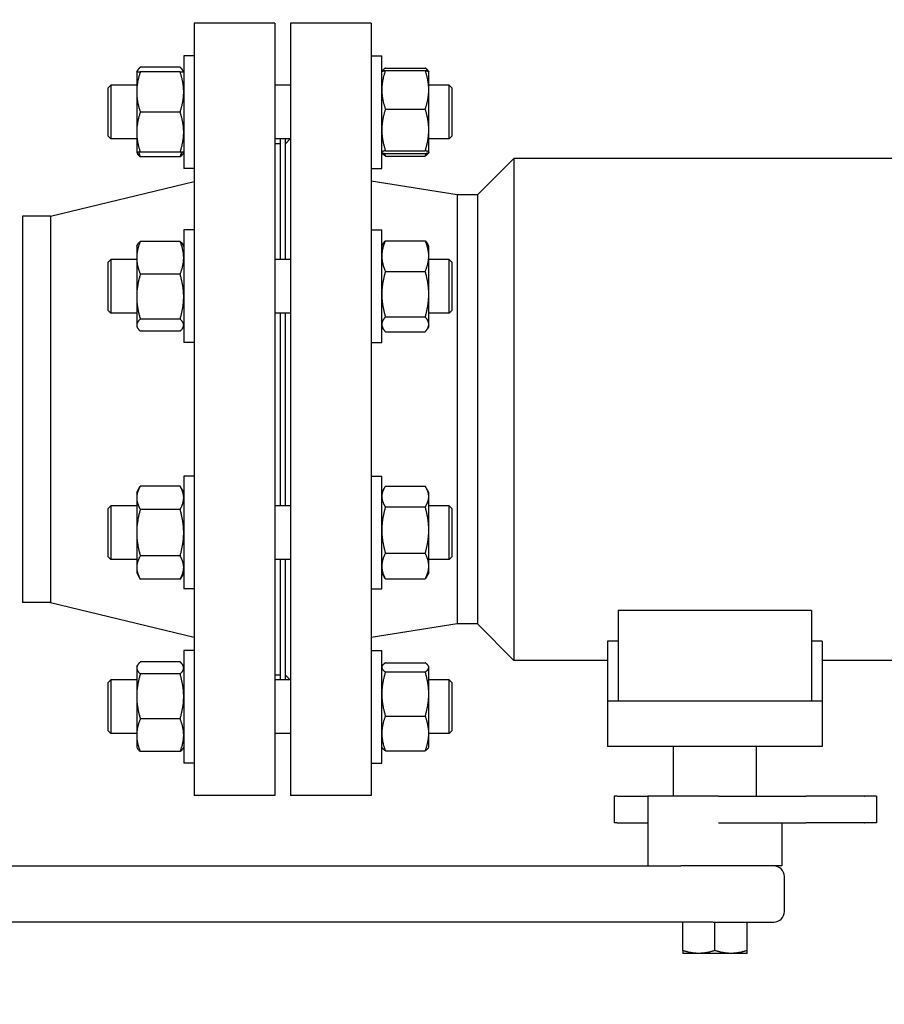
# Model space of a CAD drawing. Header units: inches. Extents: x 5 to 1128, y -85 to 748.
# Tile 308 of 656: x 346 to 356, y 580 to 591. Entities that reach past the tile are written whole.
import ezdxf

# ---------------------------------------------------------------- set-up
doc = ezdxf.new("R2010")
doc.units = ezdxf.units.IN
doc.header["$LTSCALE"] = 32
doc.header["$MEASUREMENT"] = 0
doc.layers.add('Dimension (ANSI)', color=7, linetype='Continuous', lineweight=25)
doc.layers.add('Visible (ANSI)', color=7, linetype='Continuous', lineweight=30)
doc.styles.add('Note Text (ANSI)', font='tahoma.ttf')
doc.dimstyles.new('SB Fraction-16 (ANSI)', dxfattribs={"dimscale": 32, "dimtxt": 0.125, "dimasz": 0.098425, "dimexe": 0.125, "dimexo": 0.0625, "dimgap": 0.031496, "dimtad": 0, "dimtih": 1, "dimtoh": 1, "dimdec": 4, "dimrnd": 1e-08, "dimzin": 0, "dimdsep": 46, "dimlunit": 5, "dimtxsty": 'Note Text (ANSI)', "dimcen": 0.09, "dimdle": 0.393701, "dimclrd": 256, "dimclre": 256, "dimclrt": 256, "dimadec": 0, "dimazin": 3, "dimtfac": 0.96, "dimtofl": 0, "dimtmove": 0, "dimatfit": 3, "dimfxl": 1, "dimfrac": 2, "dimtolj": 1, "dimtzin": 12, "dimlwd": -1, "dimlwe": -1, "dimarcsym": 0})

# ---------------------------------------------------------------- blocks, each defined once
blk = doc.blocks.new('*D19')
at = {"layer": 'Defpoints', "color": 0, "transparency": 16777216}
for p in [(455.781, 700.44), (292.001, 552.44), (455.781, 552.44)]:
    blk.add_point(p, dxfattribs=at)
at = {"layer": 'Dimension (ANSI)', "transparency": 16777216}
for p, q in [((453.781, 700.44), (288.001, 700.44)), ((292.001, 697.29), (292.001, 636.039)), ((292.001, 555.589), (292.001, 629.841)), ((453.781, 552.44), (288.001, 552.44))]:
    blk.add_line(p, q, dxfattribs=at)
for points in [[(291.476, 697.29), (292.526, 697.29), (292.001, 700.44)], [(291.476, 555.589), (292.526, 555.589), (292.001, 552.44)]]:
    blk.add_solid(points, dxfattribs=at)
at = {"layer": 'Dimension (ANSI)', "transparency": 16777216, "insert": (287.899, 635.031), "char_height": 4, "attachment_point": 1, "style": 'Note Text (ANSI)'}
blk.add_mtext('\\A1;148', dxfattribs=at)

msp = doc.modelspace()

# ---------------------------------------------------------------- linework, layer by layer
at = {"layer": 'Visible (ANSI)'}
for p, q in [((348.21813, 591.12728), (348.21813, 582.12728)), ((349.15813, 591.12728), (348.21813, 591.12728)), ((349.15813, 591.12728), (349.15813, 582.12728)), ((349.34063, 591.12728), (349.34063, 582.12728)), ((350.28063, 591.12728), (349.34063, 591.12728)), ((350.28063, 591.12728), (350.28063, 582.12728)), ((348.09613, 590.74808), (348.09613, 589.43558)), ((348.21813, 590.74808), (348.09613, 590.74808)), ((350.28063, 590.74853), (350.40263, 590.74853)), ((350.40263, 589.43603), (350.40263, 590.74853)), ((348.05427, 590.61465), (347.591, 590.61465)), ((350.4445, 590.60515), (350.90777, 590.60515)), ((347.54913, 590.56058), (347.55868, 590.57711)), ((347.54913, 590.56058), (347.54913, 590.3262)), ((348.05427, 590.56058), (347.591, 590.56058)), ((348.09613, 590.56058), (348.08659, 590.57711)), ((350.40263, 590.56103), (350.40316, 590.56195)), ((350.40373, 590.56275), (350.4081, 590.57032)), ((350.4445, 590.57702), (350.90777, 590.57702)), ((350.94854, 590.56275), (350.94417, 590.57032)), ((350.94963, 590.56103), (350.9491, 590.56195)), ((350.94963, 590.35156), (350.94963, 590.56103)), ((347.21813, 590.37303), (347.24943, 590.40433)), ((347.21813, 589.81063), (347.21813, 590.37303)), ((347.24943, 590.40433), (347.24943, 589.77933)), ((347.54913, 590.40433), (347.24943, 590.40433)), ((349.34063, 590.40433), (349.15813, 590.40433)), ((351.18683, 590.40433), (350.94963, 590.40433)), ((351.18683, 589.77933), (351.18683, 590.40433)), ((351.21813, 590.37303), (351.18683, 590.40433)), ((351.21813, 590.37303), (351.21813, 589.81063)), ((347.54913, 590.3262), (347.54913, 589.85745)), ((350.94963, 589.88372), (350.94963, 590.35156)), ((348.05427, 590.09183), (347.591, 590.09183)), ((350.4445, 590.12609), (350.90777, 590.12609)), ((347.21813, 589.81063), (347.24943, 589.77933)), ((347.54913, 589.85745), (347.54913, 589.62308)), ((350.94963, 589.62445), (350.94963, 589.88372)), ((351.21813, 589.81063), (351.18683, 589.77933)), ((347.54913, 589.77933), (347.24943, 589.77933)), ((349.34063, 589.77933), (349.15813, 589.77933)), ((349.21813, 589.72228), (349.15813, 589.72228)), ((349.21813, 589.77933), (349.21813, 588.37484)), ((349.28063, 588.37484), (349.28063, 589.77933)), ((349.28063, 589.72228), (349.33768, 589.77933)), ((351.18683, 589.77933), (350.94963, 589.77933)), ((347.54913, 589.62308), (347.55868, 589.60654)), ((348.05427, 589.62308), (347.591, 589.62308)), ((348.05427, 589.56901), (347.591, 589.56901)), ((348.09613, 589.62308), (348.08659, 589.60654)), ((350.40263, 589.62353), (350.40316, 589.62261)), ((350.40263, 589.62335), (350.4081, 589.61389)), ((350.4445, 589.64135), (350.90777, 589.64135)), ((350.4445, 589.60754), (350.90777, 589.60754)), ((350.4445, 589.57905), (350.90777, 589.57905)), ((350.94963, 589.62335), (350.94417, 589.61389)), ((350.94963, 589.62353), (350.9491, 589.62261)), ((350.94963, 589.62353), (350.94963, 589.62445)), ((350.94963, 589.62335), (350.94963, 589.62353)), ((351.51663, 589.12728), (351.94063, 589.55128)), ((351.94063, 589.55128), (351.94063, 583.70328)), ((357.15863, 589.55128), (351.94063, 589.55128)), ((348.21813, 589.43558), (348.09613, 589.43558)), ((350.28063, 589.43603), (350.40263, 589.43603)), ((346.5448, 588.87728), (348.21813, 589.28228)), ((351.28063, 589.12728), (350.28063, 589.28566)), ((351.28063, 589.12728), (351.28063, 584.12728)), ((351.51663, 589.12728), (351.28063, 589.12728)), ((351.51663, 589.12728), (351.51663, 584.12728)), ((346.21813, 588.87728), (346.21813, 584.37728)), ((346.5448, 588.87728), (346.21813, 588.87728)), ((346.5448, 588.87728), (346.5448, 584.37728)), ((348.09613, 588.71859), (348.09613, 587.40609)), ((348.21813, 588.71859), (348.09613, 588.71859)), ((350.28063, 588.71896), (350.40263, 588.71896)), ((350.40263, 587.40646), (350.40263, 588.71896)), ((347.54913, 588.53109), (347.55868, 588.54763)), ((347.54913, 588.53109), (347.54913, 588.3938)), ((348.05427, 588.58517), (347.591, 588.58517)), ((348.09613, 588.53109), (348.08659, 588.54763)), ((350.40263, 588.53146), (350.41752, 588.55724)), ((350.4445, 588.59326), (350.90777, 588.59326)), ((350.94963, 588.53146), (350.93475, 588.55724)), ((350.94963, 588.41422), (350.94963, 588.53146)), ((350.94963, 587.96991), (350.94963, 588.41422)), ((347.21813, 588.34354), (347.24943, 588.37484)), ((347.21813, 587.78114), (347.21813, 588.34354)), ((347.24943, 588.37484), (347.24943, 587.74984)), ((347.54913, 588.37484), (347.24943, 588.37484)), ((347.54913, 588.3938), (347.54913, 587.94102)), ((349.34063, 588.37484), (349.15813, 588.37484)), ((351.18683, 588.37484), (350.94963, 588.37484)), ((351.18683, 587.74984), (351.18683, 588.37484)), ((351.21813, 588.34354), (351.18683, 588.37484)), ((351.21813, 588.34354), (351.21813, 587.78114)), ((348.05427, 588.20243), (347.591, 588.20243)), ((350.4445, 588.23518), (350.90777, 588.23518)), ((350.94963, 587.61839), (350.94963, 587.96991)), ((347.54913, 587.94102), (347.54913, 587.60956)), ((347.21813, 587.78114), (347.24943, 587.74984)), ((347.54913, 587.74984), (347.24943, 587.74984)), ((349.34063, 587.74984), (349.15813, 587.74984)), ((349.21813, 587.74984), (349.21813, 585.50472)), ((349.28063, 585.50472), (349.28063, 587.74984)), ((351.18683, 587.74984), (350.94963, 587.74984)), ((351.21813, 587.78114), (351.18683, 587.74984)), ((347.54913, 587.60956), (347.54913, 587.59359)), ((348.05427, 587.67961), (347.591, 587.67961)), ((350.4445, 587.70463), (350.90777, 587.70463)), ((350.94963, 587.59396), (350.94963, 587.61839)), ((347.54913, 587.59359), (347.55868, 587.57706)), ((348.05427, 587.53952), (347.591, 587.53952)), ((348.09613, 587.59359), (348.08659, 587.57706)), ((350.40263, 587.59396), (350.41752, 587.56818)), ((350.4445, 587.53215), (350.90777, 587.53215)), ((350.94963, 587.59396), (350.93475, 587.56818)), ((348.21813, 587.40609), (348.09613, 587.40609)), ((350.28063, 587.40646), (350.40263, 587.40646)), ((348.09613, 585.84847), (348.09613, 584.53597)), ((348.21813, 585.84847), (348.09613, 585.84847)), ((350.28063, 585.84853), (350.40263, 585.84853)), ((350.40263, 584.53603), (350.40263, 585.84853)), ((347.54913, 585.66097), (347.591, 585.73348)), ((347.54913, 585.66097), (347.54913, 585.59817)), ((348.05427, 585.73348), (347.591, 585.73348)), ((348.09613, 585.66097), (348.05427, 585.73348)), ((350.40263, 585.66103), (350.43419, 585.71569)), ((350.4445, 585.73249), (350.90777, 585.73249)), ((350.94963, 585.66103), (350.91807, 585.71569)), ((350.94963, 585.61208), (350.94963, 585.66103)), ((347.54913, 585.59817), (347.54913, 585.19222)), ((350.94963, 585.22156), (350.94963, 585.61208)), ((347.21813, 585.47342), (347.24943, 585.50472)), ((347.21813, 584.91102), (347.21813, 585.47342)), ((347.24943, 585.50472), (347.24943, 584.87972)), ((347.54913, 585.50472), (347.24943, 585.50472)), ((348.05427, 585.46285), (347.591, 585.46285)), ((349.34063, 585.50472), (349.15813, 585.50472)), ((350.4445, 585.49167), (350.90777, 585.49167)), ((351.18683, 585.50472), (350.94963, 585.50472)), ((351.18683, 584.87972), (351.18683, 585.50472)), ((351.21813, 585.47342), (351.18683, 585.50472)), ((351.21813, 585.47342), (351.21813, 584.91102)), ((350.94963, 584.80176), (350.94963, 585.22156)), ((347.54913, 585.19222), (347.54913, 584.78627)), ((347.21813, 584.91102), (347.24943, 584.87972)), ((347.54913, 584.87972), (347.24943, 584.87972)), ((348.05427, 584.92158), (347.591, 584.92158)), ((349.34063, 584.87972), (349.15813, 584.87972)), ((349.21813, 584.87972), (349.21813, 583.47523)), ((349.28063, 583.47523), (349.28063, 584.87972)), ((350.4445, 584.95146), (350.90777, 584.95146)), ((351.18683, 584.87972), (350.94963, 584.87972)), ((351.21813, 584.91102), (351.18683, 584.87972)), ((347.54913, 584.78627), (347.54913, 584.72347)), ((350.94963, 584.72353), (350.94963, 584.80176)), ((347.54913, 584.72347), (347.591, 584.65095)), ((348.05427, 584.65095), (347.591, 584.65095)), ((348.09613, 584.72347), (348.05427, 584.65095)), ((350.40263, 584.72353), (350.43419, 584.66887)), ((350.4445, 584.65207), (350.90777, 584.65207)), ((350.94963, 584.72353), (350.91807, 584.66887)), ((348.21813, 584.53597), (348.09613, 584.53597)), ((350.28063, 584.53603), (350.40263, 584.53603)), ((346.5448, 584.37728), (346.21813, 584.37728)), ((346.5448, 584.37728), (348.21813, 583.97228)), ((355.40563, 584.28479), (353.15563, 584.28479)), ((353.15563, 584.28479), (353.15563, 583.22928)), ((355.40563, 584.28479), (355.40563, 583.22928)), ((351.28063, 584.12728), (350.28063, 583.9689)), ((351.51663, 584.12728), (351.28063, 584.12728)), ((351.51663, 584.12728), (351.94063, 583.70328)), ((348.09613, 583.81898), (348.09613, 582.50648)), ((348.21813, 583.81898), (348.09613, 583.81898)), ((350.28063, 583.81871), (350.40263, 583.81871)), ((350.40263, 582.50621), (350.40263, 583.81871)), ((353.15563, 583.92836), (353.03063, 583.92836)), ((353.03063, 583.92836), (353.03063, 583.22928)), ((355.53063, 583.92836), (355.40563, 583.92836)), ((355.53063, 583.92836), (355.53063, 583.22928)), ((353.03063, 583.70328), (351.94063, 583.70328)), ((357.15863, 583.70328), (355.53063, 583.70328)), ((347.54913, 583.63148), (347.55868, 583.64802)), ((347.54913, 583.63148), (347.54913, 583.61551)), ((347.54913, 583.61551), (347.54913, 583.28405)), ((348.05427, 583.68555), (347.591, 583.68555)), ((348.09613, 583.63148), (348.08659, 583.64802)), ((350.40263, 583.63121), (350.4081, 583.64067)), ((350.4445, 583.67551), (350.90777, 583.67551)), ((350.94963, 583.63121), (350.94417, 583.64067)), ((350.94963, 583.62193), (350.94963, 583.63121)), ((350.94963, 583.31183), (350.94963, 583.62193)), ((347.21813, 583.44393), (347.24943, 583.47523)), ((347.24943, 583.47523), (347.24943, 582.85023)), ((347.54913, 583.47523), (347.24943, 583.47523)), ((348.05427, 583.54546), (347.591, 583.54546)), ((349.21813, 583.53228), (349.15813, 583.53228)), ((349.34063, 583.47523), (349.15813, 583.47523)), ((349.28063, 583.53228), (349.33768, 583.47523)), ((350.4445, 583.56835), (350.90777, 583.56835)), ((351.18683, 583.47523), (350.94963, 583.47523)), ((351.18683, 582.85023), (351.18683, 583.47523)), ((351.21813, 583.44393), (351.18683, 583.47523)), ((347.21813, 582.88153), (347.21813, 583.44393)), ((351.21813, 583.44393), (351.21813, 582.88153)), ((347.54913, 583.28405), (347.54913, 582.83128)), ((350.94963, 582.85235), (350.94963, 583.31183)), ((353.03063, 583.22928), (353.03063, 582.69928)), ((355.53063, 583.22928), (353.03063, 583.22928)), ((355.53063, 583.22928), (355.53063, 582.69928)), ((348.05427, 583.02264), (347.591, 583.02264)), ((350.4445, 583.0553), (350.90777, 583.0553)), ((347.21813, 582.88153), (347.24943, 582.85023)), ((347.54913, 582.85023), (347.24943, 582.85023)), ((347.54913, 582.83128), (347.54913, 582.69398)), ((349.34063, 582.85023), (349.15813, 582.85023)), ((350.94963, 582.69371), (350.94963, 582.85235)), ((351.18683, 582.85023), (350.94963, 582.85023)), ((351.21813, 582.88153), (351.18683, 582.85023)), ((347.54913, 582.69398), (347.55868, 582.67745)), ((348.09613, 582.69398), (348.08659, 582.67745)), ((350.40263, 582.69371), (350.4081, 582.68424)), ((350.94963, 582.69371), (350.94417, 582.68424)), ((355.53063, 582.69928), (353.03063, 582.69928)), ((353.79763, 582.12228), (353.79763, 582.69928)), ((354.76363, 582.12228), (354.76363, 582.69928)), ((348.05427, 582.63991), (347.591, 582.63991)), ((350.4445, 582.64941), (350.90777, 582.64941)), ((348.21813, 582.50648), (348.09613, 582.50648)), ((350.28063, 582.50621), (350.40263, 582.50621)), ((349.15813, 582.12728), (348.21813, 582.12728)), ((350.28063, 582.12728), (349.34063, 582.12728)), ((353.14431, 582.12228), (353.1077, 582.12228)), ((353.1077, 582.12228), (353.1077, 581.80928)), ((353.14431, 582.12228), (353.46397, 582.12228)), ((353.46397, 582.12228), (353.49938, 582.12228)), ((354.32082, 582.12228), (353.49938, 582.12228)), ((353.49938, 582.12228), (353.49938, 581.30928)), ((354.32082, 582.12228), (354.41564, 582.12228)), ((354.41564, 582.12228), (355.34059, 582.12228)), ((356.01941, 582.12228), (355.34059, 582.12228)), ((356.01941, 582.12228), (356.02224, 582.12228)), ((356.16283, 582.12228), (356.02224, 582.12228)), ((356.16283, 582.12228), (356.16283, 581.80928)), ((353.14431, 581.80928), (353.1077, 581.80928)), ((353.14431, 581.80928), (353.46397, 581.80928)), ((353.46397, 581.80928), (353.49938, 581.80928)), ((354.32082, 581.80928), (354.41564, 581.80928)), ((354.41564, 581.80928), (355.34059, 581.80928)), ((355.06188, 581.80928), (355.06188, 581.30928)), ((356.01941, 581.80928), (355.34059, 581.80928)), ((356.01941, 581.80928), (356.02224, 581.80928)), ((356.16283, 581.80928), (356.02224, 581.80928)), ((340.65258, 581.30928), (353.88353, 581.30928)), ((355.06188, 581.30928), (353.88353, 581.30928)), ((355.09063, 580.77828), (355.09063, 581.18428)), ((354.25901, 580.65328), (340.65258, 580.65328)), ((353.90563, 580.32277), (353.90563, 580.65328)), ((354.25901, 580.65328), (354.96563, 580.65328)), ((354.28063, 580.32277), (354.28063, 580.65328)), ((354.65563, 580.32277), (354.65563, 580.65328)), ((353.90563, 580.32277), (353.90563, 580.28928)), ((354.09313, 580.28928), (353.90563, 580.28928)), ((354.46813, 580.28928), (354.09313, 580.28928)), ((354.65563, 580.28928), (354.46813, 580.28928)), ((354.65563, 580.28928), (354.65563, 580.32277))]:
    msp.add_line(p, q, dxfattribs=at)
for centre, start, end in [((354.96563, 581.18428), 0, 90), ((354.96563, 580.77828), 270, 0)]:
    msp.add_arc(centre, 0.125, start, end, dxfattribs=at)
for points, weights in [([(347.591, 590.61465), (347.55881, 590.58579), (347.55147, 590.56058)], [1, 1.02892942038, 1.01375847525]), ([(348.0938, 590.56058), (348.08646, 590.58579), (348.05427, 590.61465)], [1.01375847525, 1.02892942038, 1]), ([(350.4445, 590.60515), (350.41252, 590.58322), (350.40507, 590.56405)], [1, 1.02873856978, 1.01395672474]), ([(350.9472, 590.56405), (350.93975, 590.58322), (350.90777, 590.60515)], [1.01395672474, 1.02873856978, 1]), ([(347.54913, 590.56058), (347.54913, 590.56058), (347.591, 590.56058)], [1, 1.0379548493, 1]), ([(347.591, 590.56058), (347.54913, 590.43498), (347.54913, 590.3262)], [1, 1.0379548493, 1]), ([(348.09613, 590.3262), (348.09613, 590.43498), (348.05427, 590.56058)], [1, 1.0379548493, 1]), ([(348.05427, 590.56058), (348.09613, 590.56058), (348.09613, 590.56058)], [1, 1.0379548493, 1]), ([(350.4445, 590.57702), (350.40263, 590.45619), (350.40263, 590.35156)], [1, 1.0379548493, 1]), ([(350.40316, 590.56195), (350.40721, 590.56895), (350.4445, 590.57702)], [1.00760249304, 1.03366983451, 1]), ([(350.90777, 590.57702), (350.94506, 590.56895), (350.9491, 590.56195)], [1, 1.03366983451, 1.00760249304]), ([(350.94963, 590.35156), (350.94963, 590.45619), (350.90777, 590.57702)], [1, 1.0379548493, 1]), ([(347.54913, 590.3262), (347.54913, 590.21743), (347.591, 590.09183)], [1, 1.0379548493, 1]), ([(348.05427, 590.09183), (348.09613, 590.21743), (348.09613, 590.3262)], [1, 1.0379548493, 1]), ([(350.40263, 590.35156), (350.40263, 590.24692), (350.4445, 590.12609)], [1, 1.0379548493, 1]), ([(350.90777, 590.12609), (350.94963, 590.24692), (350.94963, 590.35156)], [1, 1.0379548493, 1]), ([(347.591, 590.09183), (347.54913, 589.96623), (347.54913, 589.85745)], [1, 1.0379548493, 1]), ([(348.09613, 589.85745), (348.09613, 589.96623), (348.05427, 590.09183)], [1, 1.0379548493, 1]), ([(350.4445, 590.12609), (350.40263, 589.99621), (350.40263, 589.88372)], [1, 1.0379548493, 1]), ([(350.94963, 589.88372), (350.94963, 589.99621), (350.90777, 590.12609)], [1, 1.0379548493, 1]), ([(347.54913, 589.85745), (347.54913, 589.74868), (347.591, 589.62308)], [1, 1.0379548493, 1]), ([(348.05427, 589.62308), (348.09613, 589.74868), (348.09613, 589.85745)], [1, 1.0379548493, 1]), ([(350.40263, 589.88372), (350.40263, 589.77124), (350.4445, 589.64135)], [1, 1.0379548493, 1]), ([(350.90777, 589.64135), (350.94963, 589.77124), (350.94963, 589.88372)], [1, 1.0379548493, 1]), ([(347.591, 589.62308), (347.54913, 589.62308), (347.54913, 589.62308)], [1, 1.0379548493, 1]), ([(347.591, 589.56901), (347.56892, 589.5888), (347.55868, 589.60654)], [1, 1.01965956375, 1.01895290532]), ([(347.57143, 589.62308), (347.57961, 589.59692), (347.591, 589.56901)], [1.01477953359, 1.01005189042, 1]), ([(348.09613, 589.62308), (348.09613, 589.62308), (348.05427, 589.62308)], [1, 1.0379548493, 1]), ([(348.05427, 589.56901), (348.06566, 589.59692), (348.07383, 589.62308)], [1, 1.01005189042, 1.01477953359]), ([(348.08659, 589.60654), (348.07634, 589.5888), (348.05427, 589.56901)], [1.01895290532, 1.01965956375, 1]), ([(350.4445, 589.64135), (350.40263, 589.63229), (350.40263, 589.62445)], [1, 1.0379548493, 1]), ([(350.40263, 589.62445), (350.40263, 589.6166), (350.4445, 589.60754)], [1, 1.0379548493, 1]), ([(350.4445, 589.57905), (350.41753, 589.59755), (350.4081, 589.61389)], [1, 1.02412243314, 1.01758255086]), ([(350.43325, 589.61013), (350.43841, 589.59488), (350.4445, 589.57905)], [1.00918921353, 1.00534822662, 1]), ([(350.94963, 589.62445), (350.94963, 589.63229), (350.90777, 589.64135)], [1, 1.0379548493, 1]), ([(350.90777, 589.60754), (350.94963, 589.6166), (350.94963, 589.62445)], [1, 1.0379548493, 1]), ([(350.94417, 589.61389), (350.93473, 589.59755), (350.90777, 589.57905)], [1.01758255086, 1.02412243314, 1]), ([(350.90777, 589.57905), (350.91386, 589.59488), (350.91901, 589.61013)], [1, 1.00534822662, 1.00918921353]), ([(347.591, 588.58517), (347.54913, 588.48261), (347.54913, 588.3938)], [1, 1.0379548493, 1]), ([(347.55868, 588.54763), (347.56892, 588.56537), (347.591, 588.58517)], [1.01895290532, 1.01965956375, 1]), ([(348.09613, 588.3938), (348.09613, 588.48261), (348.05427, 588.58517)], [1, 1.0379548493, 1]), ([(348.05427, 588.58517), (348.07634, 588.56537), (348.08659, 588.54763)], [1, 1.01965956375, 1.01895290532]), ([(350.4445, 588.59326), (350.40263, 588.49731), (350.40263, 588.41422)], [1, 1.0379548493, 1]), ([(350.41752, 588.55724), (350.42745, 588.57443), (350.4445, 588.59326)], [1.01819328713, 1.01511984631, 1]), ([(350.90777, 588.59326), (350.92482, 588.57443), (350.93475, 588.55724)], [1, 1.01511984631, 1.01819328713]), ([(350.94963, 588.41422), (350.94963, 588.49731), (350.90777, 588.59326)], [1, 1.0379548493, 1]), ([(350.40263, 588.41422), (350.40263, 588.33113), (350.4445, 588.23518)], [1, 1.0379548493, 1]), ([(350.90777, 588.23518), (350.94963, 588.33113), (350.94963, 588.41422)], [1, 1.0379548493, 1]), ([(347.54913, 588.3938), (347.54913, 588.30499), (347.591, 588.20243)], [1, 1.0379548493, 1]), ([(348.05427, 588.20243), (348.09613, 588.30499), (348.09613, 588.3938)], [1, 1.0379548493, 1]), ([(347.591, 588.20243), (347.54913, 588.06234), (347.54913, 587.94102)], [1, 1.0379548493, 1]), ([(348.09613, 587.94102), (348.09613, 588.06234), (348.05427, 588.20243)], [1, 1.0379548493, 1]), ([(350.4445, 588.23518), (350.40263, 588.09302), (350.40263, 587.96991)], [1, 1.0379548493, 1]), ([(350.94963, 587.96991), (350.94963, 588.09302), (350.90777, 588.23518)], [1, 1.0379548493, 1]), ([(350.40263, 587.96991), (350.40263, 587.84679), (350.4445, 587.70463)], [1, 1.0379548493, 1]), ([(350.90777, 587.70463), (350.94963, 587.84679), (350.94963, 587.96991)], [1, 1.0379548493, 1]), ([(347.54913, 587.94102), (347.54913, 587.8197), (347.591, 587.67961)], [1, 1.0379548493, 1]), ([(348.05427, 587.67961), (348.09613, 587.8197), (348.09613, 587.94102)], [1, 1.0379548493, 1]), ([(347.591, 587.67961), (347.54913, 587.64207), (347.54913, 587.60956)], [1, 1.0379548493, 1]), ([(347.54913, 587.60956), (347.54913, 587.57706), (347.591, 587.53952)], [1, 1.0379548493, 1]), ([(348.09613, 587.60956), (348.09613, 587.64207), (348.05427, 587.67961)], [1, 1.0379548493, 1]), ([(348.05427, 587.53952), (348.09613, 587.57706), (348.09613, 587.60956)], [1, 1.0379548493, 1]), ([(350.4445, 587.70463), (350.40263, 587.65842), (350.40263, 587.61839)], [1, 1.0379548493, 1]), ([(350.40263, 587.61839), (350.40263, 587.57837), (350.4445, 587.53215)], [1, 1.0379548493, 1]), ([(350.94963, 587.61839), (350.94963, 587.65842), (350.90777, 587.70463)], [1, 1.0379548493, 1]), ([(350.90777, 587.53215), (350.94963, 587.57837), (350.94963, 587.61839)], [1, 1.0379548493, 1]), ([(347.591, 585.73348), (347.54913, 585.66097), (347.54913, 585.59817)], [1, 1.0379548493, 1]), ([(348.09613, 585.59817), (348.09613, 585.66097), (348.05427, 585.73348)], [1, 1.0379548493, 1]), ([(350.4445, 585.73249), (350.40263, 585.66796), (350.40263, 585.61208)], [1, 1.0379548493, 1]), ([(350.94963, 585.61208), (350.94963, 585.66796), (350.90777, 585.73249)], [1, 1.0379548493, 1]), ([(347.54913, 585.59817), (347.54913, 585.53537), (347.591, 585.46285)], [1, 1.0379548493, 1]), ([(348.05427, 585.46285), (348.09613, 585.53537), (348.09613, 585.59817)], [1, 1.0379548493, 1]), ([(350.40263, 585.61208), (350.40263, 585.55619), (350.4445, 585.49167)], [1, 1.0379548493, 1]), ([(350.90777, 585.49167), (350.94963, 585.55619), (350.94963, 585.61208)], [1, 1.0379548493, 1]), ([(347.591, 585.46285), (347.54913, 585.31782), (347.54913, 585.19222)], [1, 1.0379548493, 1]), ([(348.09613, 585.19222), (348.09613, 585.31782), (348.05427, 585.46285)], [1, 1.0379548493, 1]), ([(350.4445, 585.49167), (350.40263, 585.34692), (350.40263, 585.22156)], [1, 1.0379548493, 1]), ([(350.94963, 585.22156), (350.94963, 585.34692), (350.90777, 585.49167)], [1, 1.0379548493, 1]), ([(350.40263, 585.22156), (350.40263, 585.09621), (350.4445, 584.95146)], [1, 1.0379548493, 1]), ([(350.90777, 584.95146), (350.94963, 585.09621), (350.94963, 585.22156)], [1, 1.0379548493, 1]), ([(347.54913, 585.19222), (347.54913, 585.06662), (347.591, 584.92158)], [1, 1.0379548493, 1]), ([(348.05427, 584.92158), (348.09613, 585.06662), (348.09613, 585.19222)], [1, 1.0379548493, 1]), ([(347.591, 584.92158), (347.54913, 584.84907), (347.54913, 584.78627)], [1, 1.0379548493, 1]), ([(348.09613, 584.78627), (348.09613, 584.84907), (348.05427, 584.92158)], [1, 1.0379548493, 1]), ([(350.4445, 584.95146), (350.40263, 584.87124), (350.40263, 584.80176)], [1, 1.0379548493, 1]), ([(350.94963, 584.80176), (350.94963, 584.87124), (350.90777, 584.95146)], [1, 1.0379548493, 1]), ([(347.54913, 584.78627), (347.54913, 584.72347), (347.591, 584.65095)], [1, 1.0379548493, 1]), ([(348.05427, 584.65095), (348.09613, 584.72347), (348.09613, 584.78627)], [1, 1.0379548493, 1]), ([(350.40263, 584.80176), (350.40263, 584.73229), (350.4445, 584.65207)], [1, 1.0379548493, 1]), ([(350.90777, 584.65207), (350.94963, 584.73229), (350.94963, 584.80176)], [1, 1.0379548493, 1]), ([(350.4445, 584.65207), (350.43896, 584.66061), (350.43419, 584.66887)], [1, 1.0048629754, 1.0084798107]), ([(350.91807, 584.66887), (350.91331, 584.66061), (350.90777, 584.65207)], [1.0084798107, 1.0048629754, 1]), ([(347.591, 583.68555), (347.54913, 583.64802), (347.54913, 583.61551)], [1, 1.0379548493, 1]), ([(347.54913, 583.61551), (347.54913, 583.583), (347.591, 583.54546)], [1, 1.0379548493, 1]), ([(348.09613, 583.61551), (348.09613, 583.64802), (348.05427, 583.68555)], [1, 1.0379548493, 1]), ([(348.05427, 583.54546), (348.09613, 583.583), (348.09613, 583.61551)], [1, 1.0379548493, 1]), ([(350.4445, 583.67551), (350.40263, 583.64679), (350.40263, 583.62193)], [1, 1.0379548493, 1]), ([(350.40263, 583.62193), (350.40263, 583.59706), (350.4445, 583.56835)], [1, 1.0379548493, 1]), ([(350.94963, 583.62193), (350.94963, 583.64679), (350.90777, 583.67551)], [1, 1.0379548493, 1]), ([(350.90777, 583.56835), (350.94963, 583.59706), (350.94963, 583.62193)], [1, 1.0379548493, 1]), ([(347.591, 583.54546), (347.54913, 583.40537), (347.54913, 583.28405)], [1, 1.0379548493, 1]), ([(348.09613, 583.28405), (348.09613, 583.40537), (348.05427, 583.54546)], [1, 1.0379548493, 1]), ([(350.4445, 583.56835), (350.40263, 583.43088), (350.40263, 583.31183)], [1, 1.0379548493, 1]), ([(350.94963, 583.31183), (350.94963, 583.43088), (350.90777, 583.56835)], [1, 1.0379548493, 1]), ([(347.54913, 583.28405), (347.54913, 583.16273), (347.591, 583.02264)], [1, 1.0379548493, 1]), ([(348.05427, 583.02264), (348.09613, 583.16273), (348.09613, 583.28405)], [1, 1.0379548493, 1]), ([(350.40263, 583.31183), (350.40263, 583.19277), (350.4445, 583.0553)], [1, 1.0379548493, 1]), ([(350.90777, 583.0553), (350.94963, 583.19277), (350.94963, 583.31183)], [1, 1.0379548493, 1]), ([(347.591, 583.02264), (347.54913, 582.92009), (347.54913, 582.83128)], [1, 1.0379548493, 1]), ([(348.09613, 582.83128), (348.09613, 582.92009), (348.05427, 583.02264)], [1, 1.0379548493, 1]), ([(350.4445, 583.0553), (350.40263, 582.94654), (350.40263, 582.85235)], [1, 1.0379548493, 1]), ([(350.94963, 582.85235), (350.94963, 582.94654), (350.90777, 583.0553)], [1, 1.0379548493, 1]), ([(347.54913, 582.83128), (347.54913, 582.74246), (347.591, 582.63991)], [1, 1.0379548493, 1]), ([(348.05427, 582.63991), (348.09613, 582.74246), (348.09613, 582.83128)], [1, 1.0379548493, 1]), ([(350.40263, 582.85235), (350.40263, 582.75817), (350.4445, 582.64941)], [1, 1.0379548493, 1]), ([(350.90777, 582.64941), (350.94963, 582.75817), (350.94963, 582.85235)], [1, 1.0379548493, 1]), ([(347.591, 582.63991), (347.56892, 582.6597), (347.55868, 582.67745)], [1, 1.01965956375, 1.01895290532]), ([(348.08659, 582.67745), (348.07634, 582.6597), (348.05427, 582.63991)], [1.01895290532, 1.01965956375, 1]), ([(350.4445, 582.64941), (350.41753, 582.6679), (350.4081, 582.68424)], [1, 1.02412243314, 1.01758255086]), ([(350.94417, 582.68424), (350.93473, 582.6679), (350.90777, 582.64941)], [1.01758255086, 1.02412243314, 1]), ([(354.09313, 580.28928), (354.00611, 580.28928), (353.90563, 580.32277)], [1.93154329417, 1.93154329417, 1.79286472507]), ([(354.28063, 580.32277), (354.18015, 580.28928), (354.09313, 580.28928)], [1.79286472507, 1.93154329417, 1.93154329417]), ([(354.46813, 580.28928), (354.38111, 580.28928), (354.28063, 580.32277)], [1.93154329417, 1.93154329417, 1.79286472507]), ([(354.65563, 580.32277), (354.55515, 580.28928), (354.46813, 580.28928)], [1.79286472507, 1.93154329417, 1.93154329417])]:
    msp.add_rational_spline(points, weights, degree=2, dxfattribs=at)

# ---------------------------------------------------------------- dimensions: what is measured, and where the dimension line sits
at = {"layer": 'Dimension (ANSI)'}
dim = msp.add_linear_dim(base=(292.00111, 552.43978), p1=(455.78063, 700.43978), p2=(455.78063, 552.43978), angle=90, dimstyle='SB Fraction-16 (ANSI)', override={"dimgap": 0.031496, "dimdec": 4, "dimtol": 0, "dimlim": 0, "dimtp": 0, "dimtm": 0, "dimtdec": 2, "dimatfit": 1}, dxfattribs=at)
dim.commit()
dim.dimension.update_dxf_attribs({"geometry": '*D19', "text_midpoint": (292.00111, 632.93978), "dimtype": 160})

doc.saveas('drawing.dxf')
